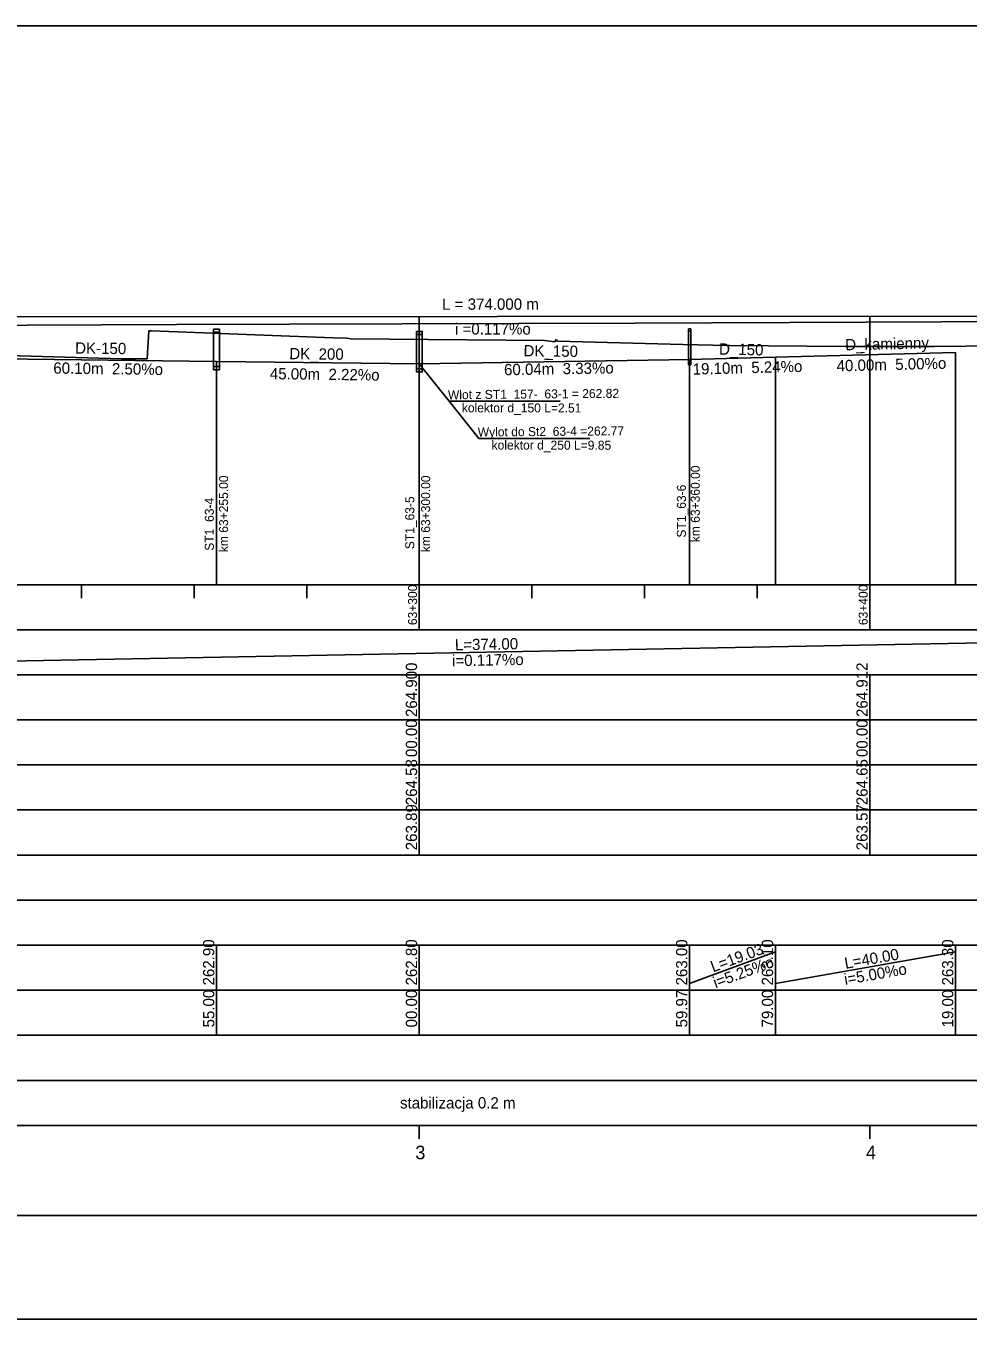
# Model space of a CAD drawing. Extents: x 6445630 to 6518227, y 5499240 to 5511716.
# Drawn here: x 6462443.9 to 6462653, y 5508966.7 to 5509253.7 of the extents above; entities that cross this region are included whole.
import ezdxf

# ---------------------------------------------------------------- set-up
doc = ezdxf.new("R2010")
doc.units = 0
for name, color, linetype in [('Default', 7, 'Continuous'), ('TOR_PROF-drenaze', 7, 'Continuous'), ('TOR_PROF-drenokolektory', 7, 'Continuous'), ('TOR_PROF-obiekty+opisy', 7, 'Continuous'), ('TOR_PROF-opisy glowne', 7, 'Continuous'), ('TOR_PROF-opisy pomocnicze', 7, 'Continuous'), ('TOR_PROF-studnie i osadniki', 7, 'Continuous'), ('TOR_PROF-tabelka-geometria T1', 7, 'Continuous'), ('TOR_PROF-tabelka-kilometracja', 7, 'Continuous'), ('TOR_PROF-tabelka-odleglosci T1', 7, 'Continuous'), ('TOR_PROF-tabelka-pochylenia proj T1', 7, 'Continuous'), ('TOR_PROF-tabelka-rodzaj rowu T1', 7, 'Continuous'), ('TOR_PROF-tabelka-rodzaj rurociagow T1', 7, 'Continuous'), ('TOR_PROF-tabelka-rowyT1', 7, 'Continuous'), ('TOR_PROF-tabelka-rurociagi T1', 7, 'Continuous'), ('TOR_PROF-tabelka-rzedne istn T1', 7, 'Continuous'), ('TOR_PROF-tabelka-rzedne proj T1', 7, 'Continuous'), ('TOR_PROF-tabelka-teren istniejacy T1', 7, 'Continuous'), ('TOR_PROF-tabelka-warstwa ochronna T1', 7, 'Continuous'), ('TOR_PROF-tor istniejacy T1', 7, 'Continuous'), ('TOR_PROF-tor projektowany', 7, 'Continuous'), ('TOR_PROF-uklad odniesienia', 7, 'Continuous'), ('TOR_PROF-warstwa ochronna', 7, 'Continuous'), ('TOR_RAMKI-dodatkowe3', 7, 'Continuous'), ('TOR_RAMKI-MASKA WYCIECIA', 7, 'Continuous')]:
    doc.layers.add(name, color=color, linetype=linetype)

msp = doc.modelspace()

# ---------------------------------------------------------------- linework, layer by layer
at = {"layer": 'TOR_PROF-drenaze'}
for points in [[(6462610.22, 5509180.24), (6462650.22, 5509181.24)], [(6462426.21, 5509179.99), (6462486.21, 5509179.24)], [(6462531.21, 5509178.74), (6462591.2, 5509179.74)], [(6462591.18, 5509179.74), (6462610.22, 5509180.24)]]:
    msp.add_lwpolyline(points, dxfattribs=at)
at = {"layer": 'TOR_PROF-drenokolektory'}
for points in [[(6462650.22, 5509181.24), (6462650.22, 5509134.74), (6462650.22, 5509129.74), (6462650.22, 5509129.74)], [(6462650.22, 5509181.24), (6462650.22, 5509134.74), (6462650.22, 5509129.74), (6462650.22, 5509129.74)], [(6462486.21, 5509179.24), (6462531.21, 5509178.74)], [(6462486.21, 5509179.24), (6462486.21, 5509134.74), (6462486.21, 5509129.74), (6462486.21, 5509129.74)], [(6462486.21, 5509179.24), (6462486.21, 5509134.74), (6462486.21, 5509129.74), (6462486.21, 5509129.74)], [(6462486.21, 5509179.24), (6462486.21, 5509134.74), (6462486.21, 5509129.74), (6462486.21, 5509129.74)], [(6462531.21, 5509178.74), (6462531.21, 5509134.74), (6462531.21, 5509129.74), (6462531.21, 5509129.74)], [(6462531.21, 5509178.74), (6462531.21, 5509134.74), (6462531.21, 5509129.74), (6462531.21, 5509129.74)], [(6462531.21, 5509178.74), (6462531.21, 5509134.74), (6462531.21, 5509129.74), (6462531.21, 5509129.74)], [(6462591.18, 5509179.74), (6462591.18, 5509134.74), (6462591.18, 5509129.74), (6462591.18, 5509129.74)], [(6462591.18, 5509179.74), (6462591.18, 5509134.74), (6462591.18, 5509129.74), (6462591.18, 5509129.74)], [(6462591.2, 5509179.74), (6462591.2, 5509134.74), (6462591.2, 5509129.74), (6462591.2, 5509129.74)], [(6462610.22, 5509180.24), (6462610.22, 5509134.74), (6462610.22, 5509129.74), (6462610.22, 5509129.74)], [(6462610.22, 5509180.24), (6462610.22, 5509134.74), (6462610.22, 5509129.74), (6462610.22, 5509129.74)], [(6462610.22, 5509180.24), (6462610.22, 5509134.74), (6462610.22, 5509129.74), (6462610.22, 5509129.74)]]:
    msp.add_lwpolyline(points, dxfattribs=at)
at = {"layer": 'TOR_PROF-obiekty+opisy'}
for p, q in [((6462531.21, 5509178.74), (6462537.81, 5509170.48)), ((6462537.81, 5509170.48), (6462562.46, 5509170.48)), ((6462537.82, 5509170.47), (6462544.42, 5509162.21)), ((6462544.42, 5509162.21), (6462569.07, 5509162.21))]:
    msp.add_line(p, q, dxfattribs=at)
at = {"layer": 'TOR_PROF-studnie i osadniki'}
for p, q in [((6462485.56, 5509186.44), (6462485.56, 5509177.44)), ((6462485.56, 5509186.44), (6462486.86, 5509186.44)), ((6462486.86, 5509186.44), (6462486.86, 5509177.44)), ((6462590.95, 5509186.49), (6462590.95, 5509178.49)), ((6462590.95, 5509186.49), (6462591.45, 5509186.49)), ((6462591.45, 5509186.49), (6462591.45, 5509178.49)), ((6462530.56, 5509185.94), (6462530.56, 5509176.94)), ((6462530.56, 5509185.94), (6462531.86, 5509185.94)), ((6462531.86, 5509185.94), (6462531.86, 5509176.94)), ((6462485.56, 5509177.44), (6462486.86, 5509177.44)), ((6462590.95, 5509178.49), (6462591.45, 5509178.49)), ((6462530.56, 5509176.94), (6462531.86, 5509176.94))]:
    msp.add_line(p, q, dxfattribs=at)
for points in [[(6462485.56, 5509186.44), (6462486.86, 5509186.44), (6462486.86, 5509185.74), (6462485.56, 5509185.74)], [(6462590.95, 5509186.49), (6462591.45, 5509186.49), (6462591.45, 5509185.99), (6462590.95, 5509185.99)], [(6462530.56, 5509185.94), (6462531.86, 5509185.94), (6462531.86, 5509185.24), (6462530.56, 5509185.24)], [(6462485.56, 5509178.14), (6462486.86, 5509178.14), (6462486.86, 5509177.44), (6462485.56, 5509177.44)], [(6462530.56, 5509177.64), (6462531.86, 5509177.64), (6462531.86, 5509176.94), (6462530.56, 5509176.94)], [(6462590.95, 5509178.99), (6462591.45, 5509178.99), (6462591.45, 5509178.49), (6462590.95, 5509178.49)]]:
    msp.add_lwpolyline(points, close=True, dxfattribs=at)
at = {"layer": 'TOR_PROF-tabelka-geometria T1'}
for points in [[(6452331.21, 5508989.74), (6462728.4, 5508989.74)], [(6452331.21, 5508989.74), (6462731.21, 5508989.74)]]:
    msp.add_lwpolyline(points, dxfattribs=at)
at = {"layer": 'TOR_PROF-tabelka-kilometracja'}
for points in [[(6462531.21, 5509006.74), (6462531.21, 5509009.74)], [(6462631.21, 5509006.74), (6462631.21, 5509009.74)]]:
    msp.add_lwpolyline(points, dxfattribs=at)
at = {"layer": 'TOR_PROF-tabelka-odleglosci T1'}
for points in [[(6462531.21, 5509099.74), (6462531.21, 5509109.74)], [(6462631.21, 5509099.74), (6462631.21, 5509109.74)], [(6462531.21, 5509089.74), (6462531.21, 5509099.74)], [(6462631.21, 5509089.74), (6462631.21, 5509099.74)]]:
    msp.add_lwpolyline(points, dxfattribs=at)
msp.add_lwpolyline([(6452331.21, 5509089.74), (6462731.21, 5509089.74), (6462731.21, 5509099.74), (6452331.21, 5509099.74)], close=True, dxfattribs=at)
at = {"layer": 'TOR_PROF-tabelka-pochylenia proj T1'}
msp.add_lwpolyline([(6452331.21, 5509109.74), (6462731.21, 5509109.74), (6462731.21, 5509119.74), (6452331.21, 5509119.74)], close=True, dxfattribs=at)
msp.add_lwpolyline([(6462357.21, 5509111.24), (6462731.21, 5509118.24)], dxfattribs=at)
at = {"layer": 'TOR_PROF-tabelka-rodzaj rowu T1'}
for points in [[(6452331.21, 5509049.74), (6462731.21, 5509049.74), (6462731.21, 5509059.74), (6452331.21, 5509059.74)], [(6452331.21, 5509029.74), (6462731.21, 5509029.74), (6462731.21, 5509039.74), (6452331.21, 5509039.74)]]:
    msp.add_lwpolyline(points, close=True, dxfattribs=at)
for points in [[(6462486.21, 5509029.74), (6462486.21, 5509039.74)], [(6462531.21, 5509029.74), (6462531.21, 5509039.74)], [(6462591.18, 5509029.74), (6462591.18, 5509039.74)], [(6462610.22, 5509029.74), (6462610.22, 5509039.74)], [(6462650.22, 5509029.74), (6462650.22, 5509039.74)]]:
    msp.add_lwpolyline(points, dxfattribs=at)
at = {"layer": 'TOR_PROF-tabelka-rowyT1'}
msp.add_lwpolyline([(6452331.21, 5509059.74), (6462731.21, 5509059.74), (6462731.21, 5509069.74), (6452331.21, 5509069.74)], close=True, dxfattribs=at)
at = {"layer": 'TOR_PROF-tabelka-rurociagi T1'}
msp.add_lwpolyline([(6452331.21, 5509039.74), (6462731.21, 5509039.74), (6462731.21, 5509049.74), (6452331.21, 5509049.74)], close=True, dxfattribs=at)
for points in [[(6462486.21, 5509039.74), (6462486.21, 5509049.74)], [(6462531.21, 5509039.74), (6462531.21, 5509049.74)], [(6462591.18, 5509039.74), (6462591.18, 5509049.74)], [(6462591.18, 5509041.24), (6462610.22, 5509048.24)], [(6462610.22, 5509039.74), (6462610.22, 5509049.74)], [(6462610.22, 5509041.24), (6462650.22, 5509048.24)], [(6462650.22, 5509039.74), (6462650.22, 5509049.74)]]:
    msp.add_lwpolyline(points, dxfattribs=at)
at = {"layer": 'TOR_PROF-tabelka-rzedne istn T1'}
msp.add_lwpolyline([(6452331.21, 5509079.74), (6462731.21, 5509079.74), (6462731.21, 5509089.74), (6452331.21, 5509089.74)], close=True, dxfattribs=at)
for points in [[(6462531.21, 5509079.74), (6462531.21, 5509089.74)], [(6462631.21, 5509079.74), (6462631.21, 5509089.74)], [(6462531.21, 5509069.74), (6462531.21, 5509079.74)], [(6462531.21, 5509069.74), (6462531.21, 5509079.74)], [(6462531.21, 5509069.74), (6462531.21, 5509079.74)], [(6462531.21, 5509069.74), (6462531.21, 5509079.74)], [(6462531.21, 5509069.74), (6462531.21, 5509079.74)], [(6462631.21, 5509069.74), (6462631.21, 5509079.74)], [(6462631.21, 5509069.74), (6462631.21, 5509079.74)], [(6462631.21, 5509069.74), (6462631.21, 5509079.74)], [(6462631.21, 5509069.74), (6462631.21, 5509079.74)], [(6462631.21, 5509069.74), (6462631.21, 5509079.74)]]:
    msp.add_lwpolyline(points, dxfattribs=at)
at = {"layer": 'TOR_PROF-tabelka-rzedne proj T1'}
msp.add_lwpolyline([(6452331.21, 5509099.74), (6462731.21, 5509099.74), (6462731.21, 5509109.74), (6452331.21, 5509109.74)], close=True, dxfattribs=at)
at = {"layer": 'TOR_PROF-tabelka-teren istniejacy T1'}
msp.add_lwpolyline([(6452331.21, 5509069.74), (6462731.21, 5509069.74), (6462731.21, 5509079.74), (6452331.21, 5509079.74)], close=True, dxfattribs=at)
msp.add_lwpolyline([(6452331.21, 5509069.74), (6462731.21, 5509069.74), (6462731.21, 5509079.74), (6452331.21, 5509079.74)], close=True, dxfattribs=at)
msp.add_lwpolyline([(6452331.21, 5509069.74), (6462731.21, 5509069.74), (6462731.21, 5509079.74), (6452331.21, 5509079.74)], close=True, dxfattribs=at)
msp.add_lwpolyline([(6452331.21, 5509069.74), (6462731.21, 5509069.74), (6462731.21, 5509079.74), (6452331.21, 5509079.74)], close=True, dxfattribs=at)
msp.add_lwpolyline([(6452331.21, 5509069.74), (6462731.21, 5509069.74), (6462731.21, 5509079.74), (6452331.21, 5509079.74)], close=True, dxfattribs=at)
at = {"layer": 'TOR_PROF-tabelka-warstwa ochronna T1'}
msp.add_lwpolyline([(6452331.21, 5509019.74), (6462731.21, 5509019.74), (6462731.21, 5509029.74), (6452331.21, 5509029.74)], close=True, dxfattribs=at)
at = {"layer": 'TOR_PROF-tor istniejacy T1'}
msp.add_lwpolyline([(6462728.4, 5509188.33), (6462680.59, 5509188.19), (6462630.38, 5509187.99), (6462579.01, 5509187.74), (6462527.33, 5509187.64), (6462477.35, 5509187.49), (6462427.52, 5509187.29), (6462378.75, 5509187.19), (6462330.61, 5509186.94), (6462281.24, 5509186.79), (6462231.79, 5509186.69), (6462178.77, 5509186.49), (6462126.11, 5509186.34)], dxfattribs=at)
at = {"layer": 'TOR_PROF-tor projektowany'}
msp.add_line((6462357.21, 5509189.14), (6462731.21, 5509189.35), dxfattribs=at)
msp.add_line((6462357.21, 5509189.14), (6462731.21, 5509189.35), dxfattribs=at)
for points in [[(6462531.21, 5509189.24), (6462531.21, 5509134.74), (6462531.21, 5509129.74), (6462531.21, 5509129.74)], [(6462531.21, 5509189.24), (6462531.21, 5509134.74), (6462531.21, 5509129.74), (6462531.21, 5509129.74)], [(6462631.21, 5509189.3), (6462631.21, 5509134.74), (6462631.21, 5509129.74), (6462631.21, 5509129.74)], [(6462631.21, 5509189.3), (6462631.21, 5509134.74), (6462631.21, 5509129.74), (6462631.21, 5509129.74)]]:
    msp.add_lwpolyline(points, dxfattribs=at)
at = {"layer": 'TOR_PROF-uklad odniesienia'}
for p, q in [((6452331.21, 5509129.74), (6462731.21, 5509129.74)), ((6462456.21, 5509126.74), (6462456.21, 5509129.74)), ((6462481.21, 5509126.74), (6462481.21, 5509129.74)), ((6462506.21, 5509126.74), (6462506.21, 5509129.74)), ((6462531.21, 5509119.74), (6462531.21, 5509129.74)), ((6462556.21, 5509126.74), (6462556.21, 5509129.74)), ((6462581.21, 5509126.74), (6462581.21, 5509129.74)), ((6462606.21, 5509126.74), (6462606.21, 5509129.74)), ((6462631.21, 5509119.74), (6462631.21, 5509129.74))]:
    msp.add_line(p, q, dxfattribs=at)
at = {"layer": 'TOR_PROF-warstwa ochronna'}
msp.add_lwpolyline([(6452331.21, 5509009.74), (6462731.21, 5509009.74), (6462731.21, 5509019.74), (6452331.21, 5509019.74)], close=True, dxfattribs=at)
at = {"layer": 'TOR_RAMKI-dodatkowe3'}
for p, q in [((6462470.78, 5509179.86), (6462471.17, 5509186.06)), ((6462471.17, 5509186.06), (6462471.79, 5509186.07)), ((6462471.79, 5509186.07), (6462512.1, 5509184.54)), ((6462512.1, 5509184.54), (6462515.19, 5509184.46)), ((6462515.19, 5509184.46), (6462516.04, 5509184.32)), ((6462516.04, 5509184.32), (6462558.96, 5509183.96)), ((6462558.96, 5509183.96), (6462561.26, 5509183.64)), ((6462561.26, 5509183.64), (6462561.57, 5509184.16)), ((6462561.57, 5509184.16), (6462561.87, 5509183.79)), ((6462561.87, 5509183.79), (6462589.71, 5509183.02)), ((6462435.92, 5509180.74), (6462465.09, 5509179.83)), ((6462589.71, 5509183.02), (6462599.71, 5509182.79)), ((6462599.71, 5509182.79), (6462600.12, 5509182.78)), ((6462600.12, 5509182.78), (6462625.82, 5509182.63)), ((6462625.82, 5509182.63), (6462638.97, 5509182.58)), ((6462638.97, 5509182.58), (6462645.52, 5509182.57)), ((6462645.52, 5509182.57), (6462680.38, 5509182.99)), ((6462465.09, 5509179.83), (6462468.36, 5509179.83)), ((6462468.36, 5509179.83), (6462470.78, 5509179.86))]:
    msp.add_line(p, q, dxfattribs=at)
at = {"layer": 'TOR_RAMKI-MASKA WYCIECIA'}
msp.add_lwpolyline([(6460741.75, 5508966.75), (6462761.75, 5508966.75), (6462761.75, 5509253.75), (6460741.75, 5509253.75)], close=True, dxfattribs=at)

# ---------------------------------------------------------------- texts
at = {"layer": 'Default'}
for p in [(6462477.35, 5509187.49), (6462527.33, 5509187.64), (6462579.01, 5509187.74), (6462630.38, 5509187.99)]:
    msp.add_text('+', height=0.001, dxfattribs=at).set_placement(p)
at = {"layer": 'TOR_PROF-drenaze'}
for s, rotation, p in [('DK-150', 359.2838, (6462454.82, 5509181.03)), ('D_150', 358.7538, (6462597.71, 5509180.81)), ('D_kamienny', 1.2862, (6462625.75, 5509181.75)), ('DK_200', 359.2838, (6462502.34, 5509179.78)), ('DK_150', 359.2838, (6462554.33, 5509180.42)), ('60.10m  2.50%o  ', 359.2838, (6462449.97, 5509176.58)), ('45.00m  2.22%o  ', 359.2838, (6462498.03, 5509175.33)), ('60.04m  3.33%o  ', 0.9551, (6462550.03, 5509176.21)), ('19.10m  5.24%o  ', 1.5048, (6462591.91, 5509176.34)), ('40.00m  5.00%o  ', 1.4321, (6462623.85, 5509177.06))]:
    msp.add_text(s, height=2.5, rotation=rotation, dxfattribs=at).set_placement(p)
at = {"layer": 'TOR_PROF-opisy glowne'}
for s, rotation, p in [('Wlot z ST1_157-_63-1 = 262.82', 0.4945, (6462537.57, 5509170.88)), ('kolektor d_150 L=2.51', 359.8879, (6462540.64, 5509168)), ('Wylot do St2_63-4 =262.77', 0.4945, (6462544.18, 5509162.61)), ('kolektor d_250 L=9.85', 359.8879, (6462547.25, 5509159.73)), ('km 63+360.00', 90, (6462593.45, 5509139.16)), ('km 63+255.00', 90, (6462488.77, 5509136.95)), ('km 63+300.00', 90, (6462533.61, 5509136.95)), ('ST1_63-6', 90, (6462590.37, 5509140.19)), ('ST1_63-4', 90, (6462485.6, 5509137.27)), ('ST1_63-5', 90, (6462530.09, 5509137.6))]:
    msp.add_text(s, height=2, rotation=rotation, dxfattribs=at).set_placement(p)
at = {"layer": 'TOR_PROF-opisy pomocnicze'}
for s, p in [('L = 374.000 m', (6462536.27, 5509190.74)), ('L = 374.000 m', (6462536.27, 5509190.74)), ('  i =0.117%o', (6462537.27, 5509185.24)), ('  i =0.117%o', (6462537.27, 5509185.24))]:
    msp.add_text(s, height=2.5, rotation=0.0335, dxfattribs=at).set_placement(p)
at = {"layer": 'TOR_PROF-tabelka-kilometracja'}
for s, p in [('3', (6462530.32, 5509002.24)), ('4', (6462630.32, 5509002.24))]:
    msp.add_text(s, height=3, dxfattribs=at).set_placement(p)
at = {"layer": 'TOR_PROF-tabelka-odleglosci T1'}
for s, p in [('264.900', (6462530.71, 5509100.37)), ('264.912', (6462630.71, 5509100.38)), ('00.00', (6462530.71, 5509091.48)), ('00.00', (6462630.71, 5509091.48))]:
    msp.add_text(s, height=2.5, rotation=90, dxfattribs=at).set_placement(p)
at = {"layer": 'TOR_PROF-tabelka-pochylenia proj T1'}
for s, p in [('L=374.00', (6462539.13, 5509115.14)), ('i=0.117%o', (6462538.5, 5509111.63))]:
    msp.add_text(s, height=2.5, rotation=1.0723, dxfattribs=at).set_placement(p)
at = {"layer": 'TOR_PROF-tabelka-rodzaj rurociagow T1'}
for s, p in [('55.00', (6462485.71, 5509031.48)), ('00.00', (6462530.71, 5509031.48)), ('59.97', (6462590.68, 5509031.48)), ('79.00', (6462609.72, 5509031.48)), ('19.00', (6462649.72, 5509031.48))]:
    msp.add_text(s, height=2.5, rotation=90, dxfattribs=at).set_placement(p)
at = {"layer": 'TOR_PROF-tabelka-rurociagi T1'}
for s, rotation, p in [('262.90', 90, (6462485.71, 5509040.8)), ('262.80', 90, (6462530.71, 5509040.8)), ('263.00', 90, (6462590.68, 5509040.8)), ('L=19.03', 20.1925, (6462596.4, 5509043.69)), ('263.10', 90, (6462609.72, 5509040.8)), ('L=40.00', 9.9262, (6462625.8, 5509044.47)), ('263.30', 90, (6462649.72, 5509040.8)), ('i=5.25%o', 20.1925, (6462596.96, 5509040.16)), ('i=5.00%o', 9.9262, (6462625.72, 5509040.9))]:
    msp.add_text(s, height=2.5, rotation=rotation, dxfattribs=at).set_placement(p)
at = {"layer": 'TOR_PROF-tabelka-rzedne istn T1'}
for s, p in [('264.58', (6462530.71, 5509080.8)), ('264.65', (6462630.71, 5509080.8)), ('263.89', (6462530.71, 5509070.8)), ('263.57', (6462630.71, 5509070.8))]:
    msp.add_text(s, height=2.5, rotation=90, dxfattribs=at).set_placement(p)
at = {"layer": 'TOR_PROF-uklad odniesienia'}
for s, p in [('63+300', (6462530.71, 5509120.76)), ('63+400', (6462630.71, 5509120.76))]:
    msp.add_text(s, height=2, rotation=90, dxfattribs=at).set_placement(p)
at = {"layer": 'TOR_PROF-warstwa ochronna'}
msp.add_text('stabilizacja 0.2 m', height=2.5, dxfattribs=at).set_placement((6462526.92, 5509013.49))

doc.saveas('drawing.dxf')
